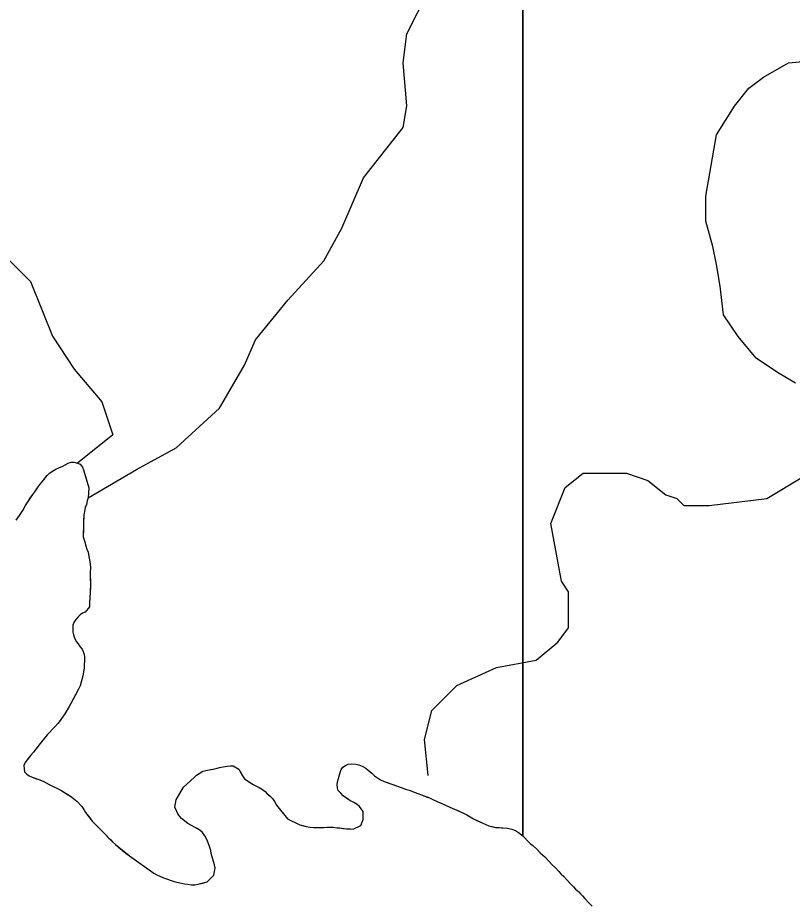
# Model space of a CAD drawing. Extents: x 3245246 to 3283090, y 806824 to 832173.
# Drawn here: x 3272761 to 3273620, y 828851 to 829837 of the extents above; entities that cross this region are included whole.
import ezdxf

# ---------------------------------------------------------------- set-up
doc = ezdxf.new("R2010")
doc.units = 0
doc.layers.add('V-SITE-VEGE', color=7, linetype='Continuous')
doc.layers.add('V-TOPO-SHOR', color=7, linetype='Continuous')

msp = doc.modelspace()

# ---------------------------------------------------------------- linework, layer by layer
at = {"layer": 'V-SITE-VEGE'}
for p, q in [((3273321.17, 830315.16), (3273321.17, 828929.23)), ((3273321.17, 828929.23), (3273321.17, 830315.16)), ((3272817.03, 829342.9), (3272820.36, 829343.93)), ((3272820.36, 829343.93), (3272823.44, 829343.86)), ((3272823.44, 829343.86), (3272827.39, 829343.11)), ((3272796.76, 829332.1), (3272803.45, 829336.14)), ((3272803.45, 829336.14), (3272806.79, 829337.61)), ((3272806.79, 829337.61), (3272811.02, 829339.72)), ((3272811.02, 829339.72), (3272813.69, 829341.2)), ((3272813.69, 829341.2), (3272817.03, 829342.9)), ((3272827.39, 829343.11), (3272830.45, 829341.95)), ((3272830.45, 829341.95), (3272832.79, 829338.59)), ((3272832.79, 829338.59), (3272834.05, 829335.48)), ((3272834.05, 829335.48), (3272839.78, 829315.54)), ((3272785.92, 829319.56), (3272789.54, 829323.89)), ((3272789.54, 829323.89), (3272793.61, 829329.09)), ((3272793.61, 829329.09), (3272796.76, 829332.1)), ((3272780.01, 829311.1), (3272783.65, 829316.53)), ((3272783.65, 829316.53), (3272785.92, 829319.56)), ((3272839.78, 829315.54), (3272839.33, 829304.54)), ((3272769.77, 829295.91), (3272777.74, 829308.07)), ((3272777.74, 829308.07), (3272780.01, 829311.1)), ((3272839.33, 829304.54), (3272838.15, 829301.04)), ((3272766.57, 829290.47), (3272769.77, 829295.91)), ((3272837.18, 829297.1), (3272836.01, 829293.6)), ((3272838.15, 829301.04), (3272837.18, 829297.1)), ((3272759.29, 829279.62), (3272762.93, 829284.83)), ((3272762.93, 829284.83), (3272766.57, 829290.47)), ((3272834.52, 829285.71), (3272833.93, 829279.11)), ((3272835.03, 829289.22), (3272834.52, 829285.71)), ((3272836.01, 829293.6), (3272835.03, 829289.22)), ((3272834.08, 829275.81), (3272833.76, 829261.06)), ((3272833.93, 829279.11), (3272834.08, 829275.81)), ((3272833.76, 829261.06), (3272835.21, 829256.84)), ((3272835.21, 829256.84), (3272836.63, 829251.09)), ((3272836.63, 829251.09), (3272837.87, 829247.31)), ((3272837.87, 829247.31), (3272839.12, 829243.98)), ((3272839.12, 829243.98), (3272839.9, 829239.34)), ((3272839.9, 829239.34), (3272841.1, 829233.82)), ((3272841.1, 829233.82), (3272841.63, 829227.42)), ((3272841.63, 829227.42), (3272841.49, 829221.03)), ((3272841.49, 829221.03), (3272841.68, 829209.36)), ((3272841.68, 829209.36), (3272841.47, 829199.89)), ((3272841.47, 829199.89), (3272840.77, 829187.8)), ((3272840.77, 829187.8), (3272840.68, 829183.39)), ((3272833.04, 829176.51), (3272830.36, 829174.59)), ((3272835.93, 829177.55), (3272833.04, 829176.51)), ((3272840.68, 829183.39), (3272835.93, 829177.55)), ((3272823.13, 829166.16), (3272822.18, 829163.09)), ((3272825.4, 829169.41), (3272823.13, 829166.16)), ((3272828.11, 829172.44), (3272825.4, 829169.41)), ((3272830.36, 829174.59), (3272828.11, 829172.44)), ((3272822.18, 829163.09), (3272822.11, 829159.79)), ((3272822.11, 829159.79), (3272822.23, 829155.39)), ((3272822.23, 829155.39), (3272822.83, 829152.29)), ((3272822.83, 829152.29), (3272823.86, 829149.19)), ((3272823.86, 829149.19), (3272825.97, 829144.95)), ((3272825.97, 829144.95), (3272828.12, 829142.27)), ((3272828.12, 829142.27), (3272830.04, 829139.58)), ((3272830.04, 829139.58), (3272832.62, 829136.66)), ((3272832.62, 829136.66), (3272834.7, 829130.89)), ((3272834.7, 829130.89), (3272835.07, 829127.58)), ((3272835.07, 829127.58), (3272834.81, 829115.48)), ((3272833.3, 829106.92), (3272831.86, 829101.23)), ((3272834.81, 829115.48), (3272833.3, 829106.92)), ((3272831.86, 829101.23), (3272830.2, 829095.76)), ((3272828.58, 829092.27), (3272820.09, 829076.16)), ((3272830.2, 829095.76), (3272828.58, 829092.27)), ((3272818.25, 829072.89), (3272813.45, 829064.85)), ((3272820.09, 829076.16), (3272818.25, 829072.89)), ((3272813.45, 829064.85), (3272808.23, 829057.48)), ((3272802.13, 829050.12), (3272793.57, 829041.28)), ((3272805.51, 829054.01), (3272802.13, 829050.12)), ((3272808.23, 829057.48), (3272805.51, 829054.01)), ((3272793.57, 829041.28), (3272785.88, 829031.97)), ((3272785.88, 829031.97), (3272778.62, 829022)), ((3272775.69, 829018.76), (3272771.16, 829013.13)), ((3272778.62, 829022), (3272775.69, 829018.76)), ((3272769.34, 829010.53), (3272767.95, 829007.26)), ((3272771.16, 829013.13), (3272769.34, 829010.53)), ((3273124.47, 829007.27), (3273127.58, 829008.75)), ((3273127.58, 829008.75), (3273131.77, 829009.1)), ((3273131.77, 829009.1), (3273136.4, 829009)), ((3273136.4, 829009), (3273139.46, 829008.27)), ((3272767.95, 829007.26), (3272768.09, 829003.51)), ((3272768.09, 829003.51), (3272768.68, 829000.19)), ((3272768.68, 829000.19), (3272771.05, 828997.72)), ((3272959.53, 828996.74), (3272966.44, 829000.99)), ((3272966.44, 829000.99), (3272973.31, 829002.61)), ((3272973.31, 829002.61), (3272981.04, 829003.98)), ((3272981.04, 829003.98), (3272985.03, 829005)), ((3272985.03, 829005), (3272989.01, 829005.79)), ((3272989.01, 829005.79), (3272993.21, 829006.8)), ((3272993.21, 829006.8), (3272996.97, 829007.16)), ((3272996.97, 829007.16), (3273000.05, 829007.09)), ((3273000.05, 829007.09), (3273006.13, 829003.22)), ((3273006.13, 829003.22), (3273010.38, 828996.08)), ((3273116.89, 828992.9), (3273118.58, 828999.47)), ((3273118.58, 828999.47), (3273119.97, 829002.96)), ((3273119.97, 829002.96), (3273121.57, 829005.57)), ((3273121.57, 829005.57), (3273124.47, 829007.27)), ((3273139.46, 829008.27), (3273143.17, 829006.65)), ((3273143.17, 829006.65), (3273147.09, 829004.36)), ((3273147.09, 829004.36), (3273149.91, 829002.32)), ((3273149.91, 829002.32), (3273153.79, 828998.93)), ((3273153.79, 828998.93), (3273156.82, 828996.01)), ((3272771.05, 828997.72), (3272773.87, 828995.9)), ((3272773.87, 828995.9), (3272777.14, 828994.29)), ((3272777.14, 828994.29), (3272784.58, 828991.92)), ((3272784.58, 828991.92), (3272789.38, 828989.84)), ((3272789.38, 828989.84), (3272795.91, 828986.39)), ((3272944.92, 828983.18), (3272956.61, 828994.16)), ((3272956.61, 828994.16), (3272959.53, 828996.74)), ((3273010.38, 828996.08), (3273012.51, 828992.73)), ((3273012.51, 828992.73), (3273022.28, 828986.14)), ((3273115.42, 828985.89), (3273115.71, 828989.18)), ((3273115.71, 828989.18), (3273116.89, 828992.9)), ((3273156.82, 828996.01), (3273160.06, 828993.51)), ((3273160.06, 828993.51), (3273163.55, 828991.45)), ((3273163.55, 828991.45), (3273167.47, 828989.61)), ((3273167.47, 828989.61), (3273186.26, 828982.82)), ((3272795.91, 828986.39), (3272808.76, 828979.95)), ((3272808.76, 828979.95), (3272819.63, 828973.33)), ((3272936.69, 828969.26), (3272944.92, 828983.18)), ((3273022.28, 828986.14), (3273025.76, 828984.3)), ((3273025.76, 828984.3), (3273028.81, 828982.91)), ((3273028.81, 828982.91), (3273032.73, 828980.62)), ((3273032.73, 828980.62), (3273035.54, 828978.36)), ((3273115.57, 828982.58), (3273115.42, 828985.89)), ((3273116.6, 828979.48), (3273115.57, 828982.58)), ((3273119.4, 828976.55), (3273116.6, 828979.48)), ((3273186.26, 828982.82), (3273191.06, 828980.95)), ((3273191.06, 828980.95), (3273196.32, 828979.52)), ((3273196.32, 828979.52), (3273200.91, 828977.88)), ((3272819.63, 828973.33), (3272822.88, 828970.62)), ((3272822.88, 828970.62), (3272826.77, 828967.67)), ((3272935.42, 828961.14), (3272936.69, 828969.26)), ((3273035.54, 828978.36), (3273043.52, 828970.7)), ((3273043.52, 828970.7), (3273045.87, 828967.35)), ((3273122.21, 828973.85), (3273119.4, 828976.55)), ((3273129.58, 828968.62), (3273122.21, 828973.85)), ((3273200.91, 828977.88), (3273205.93, 828976.01)), ((3273205.93, 828976.01), (3273217.72, 828971.35)), ((3273217.72, 828971.35), (3273222.96, 828969.04)), ((3273222.96, 828969.04), (3273228.84, 828966.26)), ((3272826.77, 828967.67), (3272832.16, 828962.05)), ((3272832.16, 828962.05), (3272834.51, 828958.69)), ((3272938.55, 828953.59), (3272935.42, 828961.14)), ((3273045.87, 828967.35), (3273047.99, 828963.34)), ((3273047.99, 828963.34), (3273060.21, 828948.1)), ((3273133.71, 828966.34), (3273129.58, 828968.62)), ((3273137.41, 828964.05), (3273133.71, 828966.34)), ((3273140, 828961.8), (3273137.41, 828964.05)), ((3273142.15, 828959.33), (3273140, 828961.8)), ((3273144.29, 828956.2), (3273142.15, 828959.33)), ((3273228.84, 828966.26), (3273234.73, 828963.71)), ((3273234.73, 828963.71), (3273240.18, 828961.18)), ((3273240.18, 828961.18), (3273245.42, 828958.86)), ((3272834.51, 828958.69), (3272836.2, 828955.36)), ((3272836.2, 828955.36), (3272843.7, 828945.73)), ((3272940.7, 828950.68), (3272938.55, 828953.59)), ((3272942.85, 828948.43), (3272940.7, 828950.68)), ((3273144.32, 828947.61), (3273144.29, 828956.2)), ((3273245.42, 828958.86), (3273254.8, 828954.91)), ((3273254.8, 828954.91), (3273259.16, 828952.62)), ((3273259.16, 828952.62), (3273266.77, 828948.27)), ((3272843.7, 828945.73), (3272846.28, 828943.03)), ((3272846.28, 828943.03), (3272855.55, 828933.8)), ((3272949.56, 828943), (3272942.85, 828948.43)), ((3272957.18, 828939.09), (3272949.56, 828943)), ((3273060.21, 828948.1), (3273073.95, 828941.64)), ((3273073.95, 828941.64), (3273080.95, 828939.73)), ((3273080.95, 828939.73), (3273084.9, 828938.98)), ((3273133.07, 828936.62), (3273141.53, 828940.84)), ((3273141.53, 828940.84), (3273144.32, 828947.61)), ((3273266.77, 828948.27), (3273276.79, 828943.21)), ((3273276.79, 828943.21), (3273280.29, 828942.03)), ((3273280.29, 828942.03), (3273283.78, 828940.42)), ((3273283.78, 828940.42), (3273291.01, 828938.72)), ((3272855.55, 828933.8), (3272866.32, 828922.56)), ((3272963.05, 828935.66), (3272957.18, 828939.09)), ((3272966.08, 828932.96), (3272963.05, 828935.66)), ((3272968.64, 828929.38), (3272966.08, 828932.96)), ((3273084.9, 828938.98), (3273089.08, 828938.67)), ((3273089.08, 828938.67), (3273096.78, 828938.5)), ((3273096.78, 828938.5), (3273108.02, 828938.92)), ((3273108.02, 828938.92), (3273111.1, 828938.86)), ((3273111.1, 828938.86), (3273114.83, 828938.33)), ((3273114.83, 828938.33), (3273118.35, 828938.04)), ((3273118.35, 828938.04), (3273125.81, 828937)), ((3273125.81, 828937), (3273130, 828936.91)), ((3273130, 828936.91), (3273133.07, 828936.62)), ((3273291.01, 828938.72), (3273304.2, 828937.77)), ((3273304.2, 828937.77), (3273309.02, 828936.79)), ((3273309.02, 828936.79), (3273313.18, 828935.38)), ((3273313.18, 828935.38), (3273316.43, 828933.1)), ((3273316.43, 828933.1), (3273319.89, 828930.39)), ((3273319.89, 828930.39), (3273321.17, 828929.23)), ((3272866.32, 828922.56), (3272869.56, 828919.62)), ((3272869.56, 828919.62), (3272884.92, 828906.96)), ((3272970.76, 828925.37), (3272968.64, 828929.38)), ((3272972.44, 828921.59), (3272970.76, 828925.37)), ((3272973.89, 828917.37), (3272972.44, 828921.59)), ((3273321.17, 828929.23), (3273323.13, 828927.45)), ((3273323.13, 828927.45), (3273326.15, 828924.09)), ((3273326.15, 828924.09), (3273329.81, 828920.48)), ((3273329.81, 828920.48), (3273332.41, 828918.45)), ((3272975.11, 828912.94), (3272973.89, 828917.37)), ((3272975.71, 828909.85), (3272975.11, 828912.94)), ((3272979.18, 828897.22), (3272975.71, 828909.85)), ((3273332.41, 828918.45), (3273336.73, 828914.39)), ((3273336.73, 828914.39), (3273340.61, 828910.56)), ((3273340.61, 828910.56), (3273345.58, 828906.05)), ((3272884.92, 828906.96), (3272912.04, 828887.88)), ((3273345.58, 828906.05), (3273350.1, 828901.33)), ((3273350.1, 828901.33), (3273353.75, 828897.29)), ((3272978.49, 828885.78), (3272980.21, 828893.9)), ((3272980.21, 828893.9), (3272979.18, 828897.22)), ((3273353.75, 828897.29), (3273357.42, 828893.69)), ((3273357.42, 828893.69), (3273361.08, 828889.86)), ((3272912.04, 828887.88), (3272915.52, 828886.04)), ((3272915.52, 828886.04), (3272922.71, 828882.8)), ((3272922.71, 828882.8), (3272934.52, 828878.8)), ((3272971.28, 828878.23), (3272978.49, 828885.78)), ((3273361.08, 828889.86), (3273363.66, 828886.94)), ((3273363.66, 828886.94), (3273366.25, 828884.46)), ((3273366.25, 828884.46), (3273370.34, 828880.19)), ((3273370.34, 828880.19), (3273374.21, 828875.93)), ((3272934.52, 828878.8), (3272937.58, 828877.86)), ((3272937.58, 828877.86), (3272945.91, 828875.92)), ((3272945.91, 828875.92), (3272949.43, 828875.62)), ((3272949.43, 828875.62), (3272953.6, 828875.09)), ((3272953.6, 828875.09), (3272957.34, 828875.01)), ((3272957.34, 828875.01), (3272961.1, 828875.59)), ((3272961.1, 828875.59), (3272971.28, 828878.23)), ((3273374.21, 828875.93), (3273377.67, 828872.77)), ((3273377.67, 828872.77), (3273379.82, 828870.3)), ((3273379.82, 828870.3), (3273383.27, 828867.14)), ((3273383.27, 828867.14), (3273390.16, 828859.95)), ((3273390.16, 828859.95), (3273394.02, 828855.24)), ((3273394.02, 828855.24), (3273398.12, 828851.19))]:
    msp.add_line(p, q, dxfattribs=at)
at = {"layer": 'V-TOPO-SHOR'}
for points in [[(3272839.33, 829304.54), (3272892.84, 829336.05), (3272936.8, 829360), (3272984.75, 829403.92), (3273012.74, 829451.85), (3273024.73, 829479.81), (3273060.7, 829523.73), (3273100.67, 829567.66), (3273120.66, 829603.6), (3273144.65, 829659.52), (3273188.62, 829715.42), (3273192.63, 829739.39), (3273188.65, 829787.33), (3273192.66, 829819.28), (3273216.65, 829867.21)], [(3273623.92, 829431.61), (3273603.95, 829443.6), (3273579.99, 829459.59), (3273560.03, 829483.57), (3273544.06, 829507.54), (3273540.08, 829539.5), (3273536.09, 829563.47), (3273532.11, 829583.45), (3273524.13, 829611.41), (3273524.14, 829639.38), (3273536.16, 829707.28), (3273556.15, 829739.23), (3273572.13, 829759.2), (3273588.12, 829771.18), (3273616.09, 829787.14), (3273656.04, 829791.12)], [(3272744.84, 829575.05), (3272775.22, 829544.67), (3272799.53, 829483.9), (3272823.84, 829447.44), (3272854.22, 829410.98), (3272866.37, 829374.52), (3272827.39, 829343.11)], [(3272775.01, 829303.94), (3272777.74, 829308.07), (3272780.01, 829311.1), (3272781.83, 829313.71), (3272783.65, 829316.53), (3272785.92, 829319.56), (3272789.54, 829323.89), (3272791.57, 829326.49), (3272793.61, 829329.09), (3272796.76, 829332.1), (3272803.45, 829336.14), (3272806.79, 829337.61), (3272811.02, 829339.72), (3272813.69, 829341.21), (3272817.03, 829342.9), (3272820.36, 829343.93), (3272823.44, 829343.86), (3272827.39, 829343.11), (3272830.45, 829341.95), (3272832.79, 829338.59), (3272834.05, 829335.48), (3272839.78, 829315.54), (3272839.33, 829304.54), (3272838.15, 829301.04), (3272837.18, 829297.1), (3272836.01, 829293.6), (3272835.03, 829289.22), (3272834.52, 829285.71), (3272834.22, 829282.41), (3272833.93, 829279.11), (3272834.08, 829275.81), (3272833.95, 829269.64), (3272833.76, 829261.06), (3272835.21, 829256.84), (3272836.63, 829251.09), (3272837.87, 829247.31), (3272839.12, 829243.98), (3272839.9, 829239.34), (3272841.1, 829233.82), (3272841.63, 829227.42), (3272841.49, 829221.03), (3272841.57, 829214.65), (3272841.68, 829209.36), (3272841.6, 829205.62), (3272841.47, 829199.89), (3272841.12, 829193.52), (3272840.77, 829187.8), (3272840.68, 829183.4), (3272835.93, 829177.55), (3272833.04, 829176.51), (3272830.36, 829174.59), (3272828.11, 829172.44), (3272825.4, 829169.41), (3272823.13, 829166.16), (3272822.18, 829163.09), (3272822.11, 829159.79), (3272822.23, 829155.39), (3272822.83, 829152.29), (3272823.86, 829149.19), (3272825.97, 829144.96), (3272828.12, 829142.27), (3272830.04, 829139.58), (3272832.62, 829136.67), (3272834.7, 829130.89), (3272835.07, 829127.58), (3272834.98, 829123.4), (3272834.9, 829119.66), (3272834.81, 829115.48), (3272834.06, 829111.31), (3272833.3, 829106.92), (3272831.86, 829101.23), (3272830.2, 829095.76), (3272828.58, 829092.27), (3272826.97, 829089.22), (3272820.09, 829076.16), (3272818.25, 829072.89), (3272813.45, 829064.85), (3272808.23, 829057.48), (3272805.51, 829054.01), (3272802.13, 829050.12), (3272793.57, 829041.28), (3272790.63, 829037.82), (3272785.88, 829031.97), (3272781.12, 829025.47), (3272778.62, 829022), (3272775.69, 829018.76), (3272773.42, 829015.95), (3272771.16, 829013.13), (3272769.34, 829010.53), (3272767.95, 829007.26), (3272768.09, 829003.51), (3272768.68, 829000.19), (3272771.05, 828997.72), (3272773.87, 828995.9), (3272777.14, 828994.29), (3272780.64, 828993.11), (3272784.58, 828991.92), (3272789.38, 828989.84), (3272795.91, 828986.39), (3272808.76, 828979.95), (3272817.02, 828974.93)], [(3273216.27, 828996.36), (3273212.29, 829036.31), (3273220.3, 829068.26), (3273248.27, 829096.21), (3273292.22, 829116.17), (3273336.17, 829124.14), (3273360.14, 829144.1), (3273372.14, 829160.08), (3273372.15, 829188.04), (3273372.15, 829200.02), (3273364.17, 829212.01), (3273352.21, 829275.93), (3273368.21, 829315.87), (3273388.19, 829331.84), (3273436.13, 829331.82), (3273460.09, 829323.82), (3273480.06, 829307.83), (3273492.04, 829303.83), (3273500.03, 829295.84), (3273527.99, 829295.83), (3273591.91, 829303.79), (3273631.87, 829327.74)], [(3272759.29, 829279.62), (3272762.93, 829284.83), (3272766.57, 829290.47), (3272769.77, 829295.91), (3272772.73, 829300.47), (3272775.01, 829303.94)], [(3273130, 828936.91), (3273133.07, 828936.62), (3273141.53, 828940.84), (3273144.32, 828947.61), (3273144.29, 828956.2), (3273142.15, 828959.33), (3273140, 828961.8), (3273137.41, 828964.05), (3273133.71, 828966.34), (3273129.58, 828968.62), (3273126.33, 828970.9), (3273122.21, 828973.85), (3273119.4, 828976.55), (3273116.6, 828979.48), (3273115.57, 828982.58), (3273115.42, 828985.89), (3273115.71, 828989.18), (3273116.89, 828992.9), (3273117.62, 828995.97), (3273118.57, 828999.47), (3273119.97, 829002.96), (3273121.57, 829005.57), (3273124.47, 829007.27), (3273127.58, 829008.75), (3273131.77, 829009.1), (3273136.4, 829009), (3273139.46, 829008.27), (3273143.17, 829006.65), (3273147.09, 829004.36), (3273149.91, 829002.32), (3273153.79, 828998.93), (3273156.82, 828996.01), (3273160.06, 828993.51), (3273163.54, 828991.45), (3273167.47, 828989.61), (3273172.06, 828987.97), (3273175.99, 828986.56), (3273181.02, 828984.69), (3273186.26, 828982.82), (3273191.06, 828980.95), (3273196.32, 828979.52), (3273200.91, 828977.88), (3273205.93, 828976.01), (3273210.08, 828974.38), (3273214.23, 828972.75), (3273217.72, 828971.35), (3273222.96, 828969.04), (3273228.84, 828966.26), (3273234.73, 828963.71), (3273240.18, 828961.18), (3273245.42, 828958.86), (3273250, 828957), (3273254.8, 828954.91), (3273259.16, 828952.62), (3273263.07, 828950.33), (3273266.77, 828948.27), (3273270.47, 828946.43), (3273273.52, 828944.82), (3273276.79, 828943.21), (3273280.29, 828942.03), (3273283.78, 828940.42), (3273287.06, 828939.68), (3273291.01, 828938.72), (3273294.97, 828938.41), (3273299.14, 828938.1), (3273304.2, 828937.77), (3273309.02, 828936.79), (3273313.18, 828935.38), (3273316.43, 828933.1), (3273319.89, 828930.39), (3273323.13, 828927.45), (3273326.15, 828924.09), (3273329.81, 828920.48), (3273332.41, 828918.45), (3273336.73, 828914.39), (3273340.61, 828910.56), (3273345.58, 828906.05), (3273350.1, 828901.33), (3273353.75, 828897.29), (3273357.42, 828893.69), (3273361.08, 828889.86), (3273363.66, 828886.94), (3273366.25, 828884.46), (3273370.34, 828880.19), (3273374.21, 828875.93), (3273377.67, 828872.77), (3273379.82, 828870.3), (3273383.27, 828867.14), (3273385.43, 828864.89), (3273387.58, 828862.65), (3273390.16, 828859.95), (3273394.02, 828855.24), (3273398.12, 828851.19)], [(3272817.02, 828974.93), (3272819.63, 828973.33), (3272822.87, 828970.62), (3272826.77, 828967.67), (3272832.16, 828962.05), (3272834.51, 828958.7), (3272836.2, 828955.36), (3272840.91, 828949.31), (3272843.7, 828945.73), (3272846.28, 828943.03), (3272850.81, 828938.53), (3272855.55, 828933.8), (3272858.14, 828931.1), (3272861.79, 828927.28), (3272864.17, 828924.8), (3272866.32, 828922.56), (3272869.56, 828919.62), (3272872.8, 828916.91), (3272879.08, 828911.71), (3272882.54, 828908.99), (3272884.92, 828906.96), (3272912.04, 828887.88), (3272915.52, 828886.04), (3272922.71, 828882.8), (3272934.52, 828878.8), (3272937.58, 828877.86), (3272940.87, 828877.13), (3272945.91, 828875.92), (3272949.43, 828875.62), (3272953.6, 828875.09), (3272957.34, 828875.01), (3272961.1, 828875.59), (3272964.42, 828876.4), (3272967.52, 828877.21), (3272971.28, 828878.23), (3272978.49, 828885.78), (3272980.21, 828893.9), (3272979.18, 828897.22), (3272975.71, 828909.85), (3272975.11, 828912.94), (3272973.89, 828917.37), (3272972.44, 828921.59), (3272970.76, 828925.37), (3272968.64, 828929.38), (3272966.08, 828932.96), (3272963.05, 828935.66), (3272960.01, 828937.49), (3272957.18, 828939.09), (3272953.91, 828940.71), (3272949.56, 828943), (3272942.85, 828948.43), (3272940.7, 828950.68), (3272938.55, 828953.59), (3272935.42, 828961.14), (3272936.69, 828969.26), (3272944.92, 828983.18), (3272948.74, 828986.84), (3272956.61, 828994.16), (3272959.53, 828996.74), (3272962.87, 828998.87), (3272966.44, 829000.99), (3272969.76, 829001.8), (3272973.31, 829002.61), (3272977.95, 829003.39), (3272981.04, 829003.98), (3272985.03, 829005), (3272989.01, 829005.79), (3272993.21, 829006.8), (3272996.96, 829007.16), (3273000.05, 829007.09), (3273006.13, 829003.22), (3273007.83, 829000.32), (3273010.38, 828996.08), (3273012.51, 828992.73), (3273022.28, 828986.14), (3273025.76, 828984.3), (3273028.81, 828982.91), (3273032.73, 828980.62), (3273035.54, 828978.36), (3273037.91, 828976.11), (3273040.93, 828973.18), (3273043.52, 828970.7), (3273045.87, 828967.35), (3273047.99, 828963.34), (3273060.21, 828948.1), (3273073.95, 828941.64), (3273077.45, 828940.68), (3273080.95, 828939.73), (3273084.9, 828938.98), (3273089.08, 828938.67), (3273092.82, 828938.59), (3273096.78, 828938.5), (3273100.75, 828938.64), (3273104.05, 828938.79), (3273108.02, 828938.92), (3273111.1, 828938.86), (3273114.83, 828938.33), (3273118.35, 828938.04), (3273121.86, 828937.52), (3273125.81, 828937), (3273130, 828936.91)]]:
    msp.add_lwpolyline(points, dxfattribs=at)

doc.saveas('drawing.dxf')
